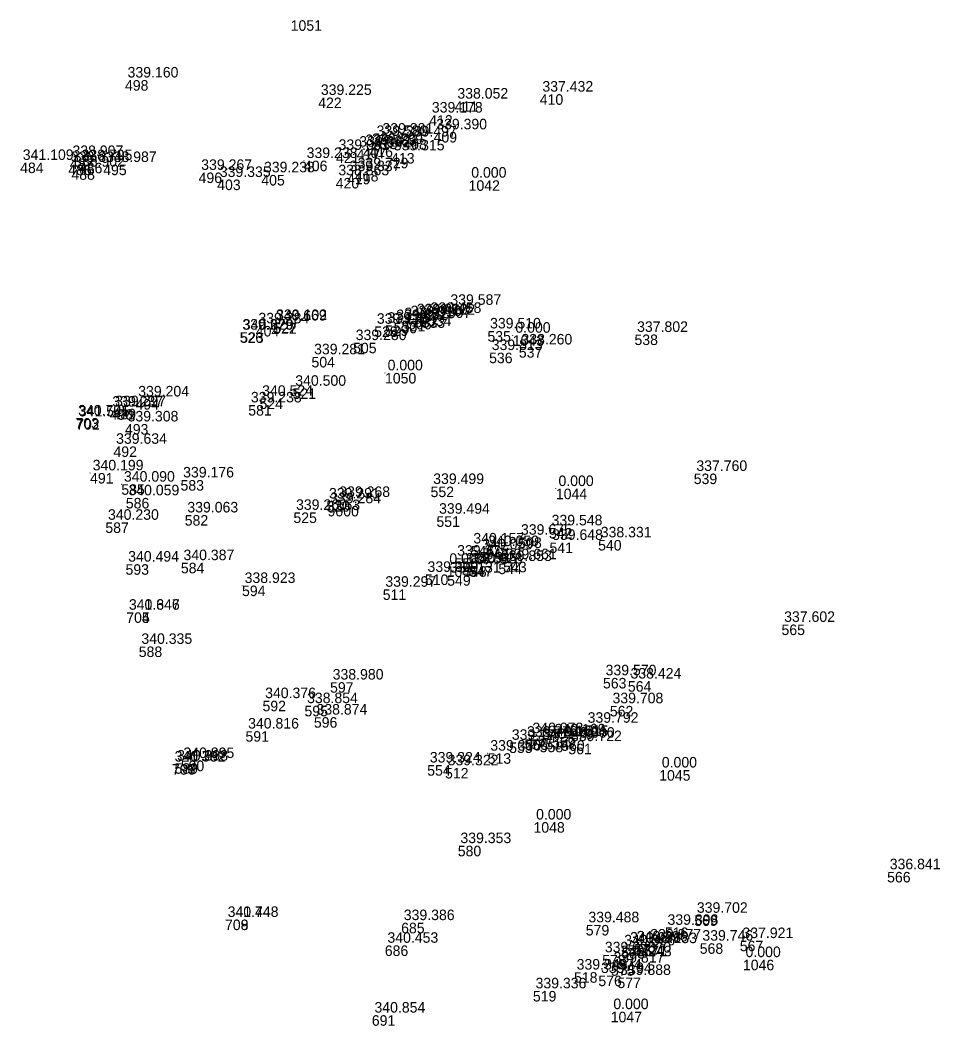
# Model space of a CAD drawing. Extents: x -829398 to -819400, y -1074439 to -1067977.
# Drawn here: x -820113.1 to -820008.1, y -1073980.2 to -1073865.5 of the extents above; entities that cross this region are included whole.
import ezdxf

# ---------------------------------------------------------------- set-up
doc = ezdxf.new("R2010")
doc.units = 0
for name, color, linetype in [('Vrstva 60', 7, 'Continuous'), ('Vrstva 61', 7, 'Continuous'), ('Čísla bodů_doměření_2012', 7, 'Continuous')]:
    doc.layers.add(name, color=color, linetype=linetype)

# ---------------------------------------------------------------- blocks, each defined once
blk = doc.blocks.new('BOD')
at = {"layer": 'Čísla bodů_doměření_2012'}
for p, q in [((-0.15, 0), (0.15, 0)), ((0, -0.15), (0, 0.15))]:
    blk.add_line(p, q, dxfattribs=at)

msp = doc.modelspace()

# ---------------------------------------------------------------- block references
at = {"layer": 'Vrstva 60', "xscale": 0.010000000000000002, "yscale": 0.010000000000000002}
for p in [(-820082.176, -1073865.484), (-820101.089, -1073872.312), (-820053.757, -1073873.924), (-820079.036, -1073874.303), (-820063.458, -1073874.72), (-820066.369, -1073876.31), (-820065.871, -1073878.227), (-820072.675, -1073878.982), (-820072.006, -1073878.717), (-820069.327, -1073879.044), (-820077.009, -1073880.572), (-820074.651, -1073880.202), (-820073.945, -1073880.019), (-820073.189, -1073879.898), (-820070.72, -1073880.628), (-820113.051, -1073881.717), (-820107.556, -1073881.951), (-820107.38, -1073881.269), (-820106.34, -1073881.744), (-820103.572, -1073881.951), (-820080.659, -1073881.499), (-820107.197, -1073882.483), (-820092.686, -1073882.853), (-820085.527, -1073883.131), (-820075.752, -1073882.996), (-820074.835, -1073882.671), (-820090.566, -1073883.658), (-820077.038, -1073883.472), (-820061.873, -1073883.74), (-820066.519, -1073899.17), (-820064.254, -1073898.246), (-820086.161, -1073900.359), (-820084.175, -1073900.044), (-820084.137, -1073899.973), (-820072.645, -1073900.408), (-820071.427, -1073900.29), (-820070.429, -1073899.988), (-820069.497, -1073899.771), (-820068.781, -1073899.546), (-820068.076, -1073899.323), (-820067.231, -1073899.372), (-820087.997, -1073901.078), (-820087.941, -1073901.087), (-820059.727, -1073900.94), (-820056.838, -1073901.428), (-820042.949, -1073901.334), (-820075.058, -1073902.27), (-820059.537, -1073903.407), (-820056.145, -1073902.769), (-820079.807, -1073903.888), (-820071.416, -1073905.719), (-820081.956, -1073907.482), (-820099.876, -1073908.698), (-820087.019, -1073909.379), (-820085.733, -1073908.629), (-820102.833, -1073909.864), (-820102.5, -1073909.81), (-820106.735, -1073910.872), (-820106.657, -1073910.976), (-820101.091, -1073911.55), (-820102.401, -1073914.102), (-820105.071, -1073917.131), (-820036.186, -1073917.196), (-820101.503, -1073918.419), (-820094.75, -1073917.939), (-820066.215, -1073918.682), (-820051.919, -1073918.92), (-820100.99, -1073919.977), (-820078.107, -1073920.34), (-820077.965, -1073920.883), (-820076.936, -1073920.164), (-820094.269, -1073921.932), (-820081.867, -1073921.637), (-820065.547, -1073922.078), (-820103.324, -1073922.768), (-820056.201, -1073924.476), (-820052.704, -1073923.406), (-820061.633, -1073925.473), (-820052.649, -1073925.062), (-820047.097, -1073924.774), (-820060.615, -1073926.139), (-820059.945, -1073925.773), (-820101.022, -1073927.54), (-820094.709, -1073927.375), (-820064.377, -1073927.797), (-820063.483, -1073926.863), (-820062.479, -1073927.768), (-820061.826, -1073927.749), (-820058.481, -1073927.471), (-820057.929, -1073927.264), (-820066.862, -1073928.711), (-820064.316, -1073928.792), (-820087.733, -1073929.976), (-820071.673, -1073930.41), (-820100.939, -1073933.031), (-820100.938, -1073933.032), (-820026.17, -1073934.419), (-820099.514, -1073936.927), (-820046.544, -1073940.512), (-820077.686, -1073940.995), (-820043.7, -1073940.879), (-820085.392, -1073943.118), (-820080.608, -1073943.689), (-820045.756, -1073943.701), (-820079.53, -1073944.988), (-820048.593, -1073945.925), (-820087.335, -1073946.585), (-820054.892, -1073947.112), (-820053.097, -1073947.458), (-820052.357, -1073947.249), (-820057.245, -1073947.873), (-820055.508, -1073947.518), (-820053.764, -1073947.785), (-820051.309, -1073947.63), (-820050.494, -1073948.017), (-820059.7, -1073949.105), (-820095.724, -1073950.349), (-820095.719, -1073950.354), (-820095.43, -1073950.245), (-820094.718, -1073949.95), (-820066.599, -1073950.461), (-820064.566, -1073950.782), (-820040.129, -1073951.029), (-820054.473, -1073956.965), (-820063.11, -1073959.658), (-820014.12, -1073962.642), (-820089.671, -1073968.076), (-820089.669, -1073968.078), (-820036.128, -1073967.605), (-820069.574, -1073968.442), (-820048.504, -1073968.691), (-820039.479, -1073968.98), (-820071.438, -1073971.027), (-820044.419, -1073971.319), (-820043.747, -1073971.012), (-820042.984, -1073970.875), (-820041.925, -1073971.068), (-820041.448, -1073970.652), (-820035.501, -1073970.785), (-820030.931, -1073970.489), (-820046.63, -1073972.113), (-820044.795, -1073972.564), (-820030.573, -1073972.66), (-820045.633, -1073973.285), (-820049.847, -1073974.083), (-820047.069, -1073974.475), (-820044.893, -1073974.694), (-820054.536, -1073976.224), (-820072.918, -1073978.99), (-820045.657, -1073978.595)]:
    msp.add_blockref('BOD', p, dxfattribs=at)

# ---------------------------------------------------------------- texts
at = {"layer": 'Vrstva 60'}
for s, p in [('1051', (-820082.176, -1073866.684)), ('498', (-820101.089, -1073873.512)), ('410', (-820053.757, -1073875.124)), ('422', (-820079.036, -1073875.503)), ('411', (-820063.458, -1073875.92)), ('412', (-820066.369, -1073877.51)), ('409', (-820065.871, -1073879.427)), ('415', (-820072.675, -1073880.182)), ('414', (-820072.006, -1073879.917)), ('408', (-820069.327, -1073880.244)), ('421', (-820077.009, -1073881.772)), ('417', (-820074.651, -1073881.402)), ('407', (-820073.945, -1073881.219)), ('416', (-820073.189, -1073881.098)), ('413', (-820070.72, -1073881.828)), ('484', (-820113.051, -1073882.917)), ('485', (-820107.556, -1073883.151)), ('487', (-820107.38, -1073882.469)), ('486', (-820106.34, -1073882.944)), ('495', (-820103.572, -1073883.151)), ('406', (-820080.659, -1073882.699)), ('488', (-820107.197, -1073883.683)), ('496', (-820092.686, -1073884.053)), ('405', (-820085.527, -1073884.331)), ('419', (-820075.752, -1073884.196)), ('418', (-820074.835, -1073883.871)), ('403', (-820090.566, -1073884.858)), ('420', (-820077.038, -1073884.672)), ('1042', (-820061.873, -1073884.94)), ('534', (-820066.519, -1073900.37)), ('507', (-820064.254, -1073899.446)), ('404', (-820086.161, -1073901.559)), ('522', (-820084.175, -1073901.244)), ('527', (-820084.137, -1073901.173)), ('528', (-820072.645, -1073901.608)), ('529', (-820071.427, -1073901.49)), ('530', (-820070.429, -1073901.188)), ('531', (-820069.497, -1073900.971)), ('506', (-820068.781, -1073900.746)), ('532', (-820068.076, -1073900.523)), ('533', (-820067.231, -1073900.572)), ('526', (-820087.997, -1073902.278)), ('523', (-820087.941, -1073902.287)), ('535', (-820059.727, -1073902.14)), ('1043', (-820056.838, -1073902.628)), ('538', (-820042.949, -1073902.534)), ('505', (-820075.058, -1073903.47)), ('536', (-820059.537, -1073904.607)), ('537', (-820056.145, -1073903.969)), ('504', (-820079.807, -1073905.088)), ('1050', (-820071.416, -1073906.919)), ('521', (-820081.956, -1073908.682)), ('494', (-820099.876, -1073909.898)), ('581', (-820087.019, -1073910.579)), ('524', (-820085.733, -1073909.829)), ('490', (-820102.833, -1073911.064)), ('489', (-820102.5, -1073911.01)), ('703', (-820106.735, -1073912.072)), ('702', (-820106.657, -1073912.176)), ('493', (-820101.091, -1073912.75)), ('492', (-820102.401, -1073915.302)), ('491', (-820105.071, -1073918.331)), ('539', (-820036.186, -1073918.396)), ('585', (-820101.503, -1073919.619)), ('583', (-820094.75, -1073919.139)), ('552', (-820066.215, -1073919.882)), ('1044', (-820051.919, -1073920.12)), ('586', (-820100.99, -1073921.177)), ('520', (-820078.107, -1073921.54)), ('9000', (-820077.965, -1073922.083)), ('553', (-820076.936, -1073921.364)), ('582', (-820094.269, -1073923.132)), ('525', (-820081.867, -1073922.837)), ('551', (-820065.547, -1073923.278)), ('587', (-820103.324, -1073923.968)), ('508', (-820056.201, -1073925.676)), ('542', (-820052.704, -1073924.606)), ('546', (-820061.633, -1073926.673)), ('541', (-820052.649, -1073926.262)), ('540', (-820047.097, -1073925.974)), ('509', (-820060.615, -1073927.339)), ('545', (-820059.945, -1073926.973)), ('593', (-820101.022, -1073928.74)), ('584', (-820094.709, -1073928.575)), ('1049', (-820064.377, -1073928.997)), ('550', (-820063.483, -1073928.063)), ('548', (-820062.479, -1073928.968)), ('547', (-820061.826, -1073928.949)), ('544', (-820058.481, -1073928.671)), ('543', (-820057.929, -1073928.464)), ('510', (-820066.862, -1073929.911)), ('549', (-820064.316, -1073929.992)), ('594', (-820087.733, -1073931.176)), ('511', (-820071.673, -1073931.61)), ('705', (-820100.939, -1073934.231)), ('704', (-820100.938, -1073934.232)), ('565', (-820026.17, -1073935.619)), ('588', (-820099.514, -1073938.127)), ('563', (-820046.544, -1073941.712)), ('597', (-820077.686, -1073942.195)), ('564', (-820043.7, -1073942.079)), ('592', (-820085.392, -1073944.318)), ('595', (-820080.608, -1073944.889)), ('562', (-820045.756, -1073944.901)), ('596', (-820079.53, -1073946.188)), ('515', (-820048.593, -1073947.125)), ('591', (-820087.335, -1073947.785)), ('557', (-820054.892, -1073948.312)), ('514', (-820053.097, -1073948.658)), ('559', (-820052.357, -1073948.449)), ('555', (-820057.245, -1073949.073)), ('556', (-820055.508, -1073948.718)), ('558', (-820053.764, -1073948.985)), ('560', (-820051.309, -1073948.83)), ('561', (-820050.494, -1073949.217)), ('513', (-820059.7, -1073950.305)), ('706', (-820095.724, -1073951.549)), ('707', (-820095.719, -1073951.554)), ('589', (-820095.43, -1073951.445)), ('590', (-820094.718, -1073951.15)), ('554', (-820066.599, -1073951.661)), ('512', (-820064.566, -1073951.982)), ('1045', (-820040.129, -1073952.229)), ('1048', (-820054.473, -1073958.165)), ('580', (-820063.11, -1073960.858)), ('566', (-820014.12, -1073963.842)), ('709', (-820089.671, -1073969.276)), ('708', (-820089.669, -1073969.278)), ('569', (-820036.128, -1073968.805)), ('685', (-820069.574, -1073969.642)), ('579', (-820048.504, -1073969.891)), ('516', (-820039.479, -1073970.18)), ('686', (-820071.438, -1073972.227)), ('573', (-820044.419, -1073972.519)), ('517', (-820043.747, -1073972.212)), ('572', (-820042.984, -1073972.075)), ('571', (-820041.925, -1073972.268)), ('570', (-820041.448, -1073971.852)), ('568', (-820035.501, -1073971.985)), ('567', (-820030.931, -1073971.689)), ('578', (-820046.63, -1073973.313)), ('574', (-820044.795, -1073973.764)), ('1046', (-820030.573, -1073973.86)), ('575', (-820045.633, -1073974.485)), ('518', (-820049.847, -1073975.283)), ('576', (-820047.069, -1073975.675)), ('577', (-820044.893, -1073975.894)), ('519', (-820054.536, -1073977.424)), ('691', (-820072.918, -1073980.19)), ('1047', (-820045.657, -1073979.795))]:
    msp.add_text(s, height=1.2, dxfattribs=at).set_placement(p)
at = {"layer": 'Vrstva 61'}
for s, p in [('339.160', (-820100.789, -1073872.012)), ('339.225', (-820078.736, -1073874.003)), ('337.432', (-820053.457, -1073873.624)), ('338.052', (-820063.158, -1073874.42)), ('339.178', (-820066.069, -1073876.01)), ('339.580', (-820072.375, -1073878.682)), ('339.381', (-820071.706, -1073878.417)), ('339.390', (-820065.571, -1073877.927)), ('339.789', (-820073.645, -1073879.719)), ('339.789', (-820072.889, -1073879.598)), ('339.497', (-820069.027, -1073878.744)), ('338.907', (-820107.08, -1073880.969)), ('339.091', (-820076.709, -1073880.272)), ('339.892', (-820074.351, -1073879.902)), ('339.315', (-820070.42, -1073880.328)), ('341.109', (-820112.751, -1073881.417)), ('338.834', (-820107.256, -1073881.651)), ('338.795', (-820106.04, -1073881.444)), ('338.987', (-820103.272, -1073881.651)), ('339.238', (-820080.359, -1073881.199)), ('338.902', (-820106.897, -1073882.183)), ('339.267', (-820092.386, -1073882.553)), ('339.238', (-820085.227, -1073882.831)), ('338.863', (-820076.738, -1073883.172)), ('339.337', (-820075.452, -1073882.696)), ('339.729', (-820074.535, -1073882.371)), ('339.335', (-820090.266, -1073883.358)), ('0.000', (-820061.573, -1073883.44)), ('339.587', (-820063.954, -1073897.946)), ('339.910', (-820068.481, -1073899.246)), ('339.910', (-820067.776, -1073899.023)), ('339.722', (-820066.931, -1073899.072)), ('339.458', (-820066.219, -1073898.87)), ('339.284', (-820085.861, -1073900.059)), ('340.669', (-820083.875, -1073899.744)), ('339.102', (-820083.837, -1073899.673)), ('339.116', (-820072.345, -1073900.108)), ('339.457', (-820071.127, -1073899.99)), ('339.832', (-820070.129, -1073899.688)), ('340.013', (-820069.197, -1073899.471)), ('339.279', (-820087.697, -1073900.778)), ('340.629', (-820087.641, -1073900.787)), ('339.510', (-820059.427, -1073900.64)), ('0.000', (-820056.538, -1073901.128)), ('337.802', (-820042.649, -1073901.034)), ('339.280', (-820074.758, -1073901.97)), ('338.260', (-820055.845, -1073902.469)), ('339.281', (-820079.507, -1073903.588)), ('339.813', (-820059.237, -1073903.107)), ('0.000', (-820071.116, -1073905.419)), ('340.500', (-820081.656, -1073907.182)), ('339.204', (-820099.576, -1073908.398)), ('340.524', (-820085.433, -1073908.329)), ('339.237', (-820102.533, -1073909.564)), ('339.297', (-820102.2, -1073909.51)), ('339.238', (-820086.719, -1073909.079)), ('340.701', (-820106.435, -1073910.572)), ('341.545', (-820106.357, -1073910.676)), ('339.308', (-820100.791, -1073911.25)), ('339.634', (-820102.101, -1073913.802)), ('340.199', (-820104.771, -1073916.831)), ('339.176', (-820094.45, -1073917.639)), ('337.760', (-820035.886, -1073916.896)), ('340.090', (-820101.203, -1073918.119)), ('339.499', (-820065.915, -1073918.382)), ('0.000', (-820051.619, -1073918.62)), ('340.059', (-820100.69, -1073919.677)), ('339.268', (-820076.636, -1073919.864)), ('339.291', (-820077.807, -1073920.04)), ('339.284', (-820077.665, -1073920.583)), ('339.063', (-820093.969, -1073921.632)), ('339.260', (-820081.567, -1073921.337)), ('339.494', (-820065.247, -1073921.778)), ('340.230', (-820103.024, -1073922.468)), ('339.548', (-820052.404, -1073923.106)), ('339.675', (-820055.901, -1073924.176)), ('338.331', (-820046.797, -1073924.474)), ('340.157', (-820061.333, -1073925.173)), ('340.059', (-820059.645, -1073925.473)), ('339.648', (-820052.349, -1073924.762)), ('339.375', (-820063.183, -1073926.563)), ('340.059', (-820060.315, -1073925.839)), ('340.494', (-820100.722, -1073927.24)), ('340.387', (-820094.409, -1073927.075)), ('0.000', (-820064.077, -1073927.497)), ('339.865', (-820062.179, -1073927.468)), ('340.028', (-820061.526, -1073927.449)), ('339.853', (-820058.181, -1073927.171)), ('339.661', (-820057.629, -1073926.964)), ('339.309', (-820066.562, -1073928.411)), ('339.131', (-820064.016, -1073928.492)), ('338.923', (-820087.433, -1073929.676)), ('339.297', (-820071.373, -1073930.11)), ('340.347', (-820100.639, -1073932.731)), ('341.646', (-820100.638, -1073932.732)), ('337.602', (-820025.87, -1073934.119)), ('340.335', (-820099.214, -1073936.627)), ('339.570', (-820046.244, -1073940.212)), ('338.424', (-820043.4, -1073940.579)), ('338.980', (-820077.386, -1073940.695)), ('340.376', (-820085.092, -1073942.818)), ('338.854', (-820080.308, -1073943.389)), ('339.708', (-820045.456, -1073943.401)), ('338.874', (-820079.23, -1073944.688)), ('340.816', (-820087.035, -1073946.285)), ('339.792', (-820048.293, -1073945.625)), ('339.778', (-820055.208, -1073947.218)), ('340.078', (-820054.592, -1073946.812)), ('340.270', (-820053.464, -1073947.485)), ('340.169', (-820052.797, -1073947.158)), ('340.169', (-820052.057, -1073946.949)), ('340.000', (-820051.009, -1073947.33)), ('339.177', (-820056.945, -1073947.573)), ('339.722', (-820050.194, -1073947.717)), ('340.895', (-820094.418, -1073949.65)), ('339.330', (-820059.4, -1073948.805)), ('340.382', (-820095.424, -1073950.049)), ('341.702', (-820095.419, -1073950.054)), ('340.398', (-820095.13, -1073949.945)), ('339.324', (-820066.299, -1073950.161)), ('339.322', (-820064.266, -1073950.482)), ('0.000', (-820039.829, -1073950.729)), ('0.000', (-820054.173, -1073956.665)), ('339.353', (-820062.81, -1073959.358)), ('336.841', (-820013.82, -1073962.342)), ('340.448', (-820089.371, -1073967.776)), ('341.748', (-820089.369, -1073967.778)), ('339.386', (-820069.274, -1073968.142)), ('339.702', (-820035.828, -1073967.305)), ('339.488', (-820048.204, -1073968.391)), ('339.898', (-820039.179, -1073968.68)), ('339.877', (-820041.148, -1073970.352)), ('337.921', (-820030.631, -1073970.189)), ('340.453', (-820071.138, -1073970.727)), ('340.396', (-820044.119, -1073971.019)), ('340.296', (-820043.447, -1073970.712)), ('340.296', (-820042.684, -1073970.575)), ('340.133', (-820041.625, -1073970.768)), ('339.746', (-820035.201, -1073970.485)), ('339.698', (-820046.33, -1073971.813)), ('340.243', (-820044.495, -1073972.264)), ('0.000', (-820030.273, -1073972.36)), ('339.349', (-820049.547, -1073973.783)), ('339.817', (-820045.333, -1073972.985)), ('339.194', (-820046.769, -1073974.175)), ('339.888', (-820044.593, -1073974.394)), ('339.336', (-820054.236, -1073975.924)), ('0.000', (-820045.357, -1073978.295)), ('340.854', (-820072.618, -1073978.69))]:
    msp.add_text(s, height=1.2, dxfattribs=at).set_placement(p)

doc.saveas('drawing.dxf')
